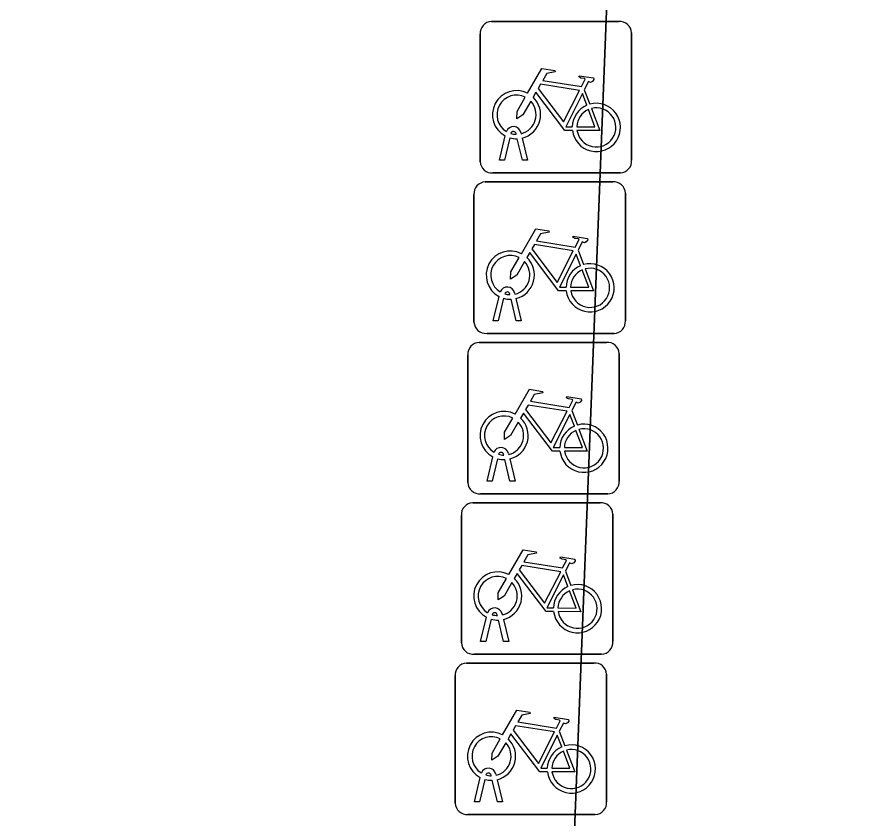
# Model space of a CAD drawing. Extents: x 160023 to 161302, y 384750 to 385707.
# Drawn here: x 160271.64 to 160277.25, y 384988.62 to 384993.91 of the extents above; entities that cross this region are included whole.
import ezdxf

# ---------------------------------------------------------------- set-up
doc = ezdxf.new("R2010")
doc.units = 0
for name, color, linetype in [('IMGEO_Erf', 7, 'Continuous'), ('IMGEO_Fietsenrek', 7, 'Continuous'), ('IMGEO_Parkeervlak_open', 7, 'Continuous')]:
    doc.layers.add(name, color=color, linetype=linetype)

msp = doc.modelspace()

# ---------------------------------------------------------------- linework, layer by layer
at = {"layer": 'IMGEO_Erf'}
msp.add_lwpolyline([(160275.049, 384981.723), (160275.627, 384996.537), (160280.762, 384996.321), (160280.879, 385000), (160280.916, 385001.181), (160257.45, 385014.824)], dxfattribs=at)
at = {"layer": 'IMGEO_Fietsenrek'}
for p, q in [((160274.7679, 384993.8755), (160275.6088, 384993.8755)), ((160275.6088, 384993.8755), (160274.7679, 384993.8755)), ((160275.6925, 384993.8011), (160275.6925, 384992.9602)), ((160275.6925, 384992.9602), (160275.6925, 384993.8011)), ((160274.6935, 384992.9509), (160274.6935, 384993.7918)), ((160274.6935, 384993.7918), (160274.6935, 384992.9509)), ((160275.3802, 384993.4252), (160275.4165, 384993.33)), ((160274.9309, 384993.1319), (160274.9299, 384993.1362)), ((160274.9616, 384993.1434), (160274.9634, 384993.1355)), ((160274.8205, 384992.9603), (160274.8588, 384993.1203)), ((160274.8892, 384993.1081), (160274.8539, 384992.9603)), ((160274.972, 384992.9603), (160274.9381, 384993.102)), ((160274.9704, 384993.1063), (160275.0054, 384992.9603)), ((160274.8539, 384992.9603), (160274.8205, 384992.9603)), ((160275.0054, 384992.9603), (160274.972, 384992.9603)), ((160275.6181, 384992.8765), (160274.7772, 384992.8765)), ((160274.7772, 384992.8765), (160275.6181, 384992.8765)), ((160274.7269, 384992.8175), (160275.5678, 384992.8175)), ((160275.5678, 384992.8175), (160274.7269, 384992.8175)), ((160274.6525, 384991.8929), (160274.6525, 384992.7338)), ((160274.6525, 384992.7338), (160274.6525, 384991.8929)), ((160275.6515, 384992.7431), (160275.6515, 384991.9022)), ((160275.6515, 384991.9022), (160275.6515, 384992.7431)), ((160275.3392, 384992.3672), (160275.3755, 384992.272)), ((160274.7795, 384991.9023), (160274.8178, 384992.0623)), ((160274.8899, 384992.0739), (160274.8889, 384992.0782)), ((160274.9206, 384992.0854), (160274.9224, 384992.0775)), ((160274.8482, 384992.0501), (160274.8129, 384991.9023)), ((160274.931, 384991.9023), (160274.8971, 384992.044)), ((160274.9294, 384992.0483), (160274.9644, 384991.9023)), ((160274.8129, 384991.9023), (160274.7795, 384991.9023)), ((160274.9644, 384991.9023), (160274.931, 384991.9023)), ((160275.5771, 384991.8185), (160274.7362, 384991.8185)), ((160274.7362, 384991.8185), (160275.5771, 384991.8185)), ((160274.6859, 384991.7595), (160275.5268, 384991.7595)), ((160275.5268, 384991.7595), (160274.6859, 384991.7595)), ((160274.6115, 384990.8349), (160274.6115, 384991.6758)), ((160274.6115, 384991.6758), (160274.6115, 384990.8349)), ((160275.6105, 384991.6851), (160275.6105, 384990.8442)), ((160275.6105, 384990.8442), (160275.6105, 384991.6851)), ((160275.2982, 384991.3092), (160275.3345, 384991.214)), ((160274.7385, 384990.8443), (160274.7768, 384991.0043)), ((160274.8489, 384991.0159), (160274.8479, 384991.0202)), ((160274.8796, 384991.0274), (160274.8814, 384991.0195)), ((160274.8072, 384990.9921), (160274.7719, 384990.8443)), ((160274.89, 384990.8443), (160274.8561, 384990.986)), ((160274.8884, 384990.9903), (160274.9234, 384990.8443)), ((160274.7719, 384990.8443), (160274.7385, 384990.8443)), ((160274.9234, 384990.8443), (160274.89, 384990.8443)), ((160275.5361, 384990.7605), (160274.6952, 384990.7605)), ((160274.6952, 384990.7605), (160275.5361, 384990.7605)), ((160274.6439, 384990.7015), (160275.4848, 384990.7015)), ((160275.4848, 384990.7015), (160274.6439, 384990.7015)), ((160274.5695, 384989.7769), (160274.5695, 384990.6178)), ((160274.5695, 384990.6178), (160274.5695, 384989.7769)), ((160275.5685, 384990.6271), (160275.5685, 384989.7862)), ((160275.5685, 384989.7862), (160275.5685, 384990.6271)), ((160275.2562, 384990.2512), (160275.2925, 384990.156)), ((160274.6965, 384989.7863), (160274.7348, 384989.9463)), ((160274.7652, 384989.9341), (160274.7299, 384989.7863)), ((160274.8069, 384989.9579), (160274.8059, 384989.9622)), ((160274.848, 384989.7863), (160274.8141, 384989.928)), ((160274.8376, 384989.9694), (160274.8394, 384989.9615)), ((160274.8464, 384989.9323), (160274.8814, 384989.7863)), ((160274.7299, 384989.7863), (160274.6965, 384989.7863)), ((160274.8814, 384989.7863), (160274.848, 384989.7863)), ((160275.4941, 384989.7025), (160274.6532, 384989.7025)), ((160274.6532, 384989.7025), (160275.4941, 384989.7025)), ((160274.6029, 384989.6445), (160275.4438, 384989.6445)), ((160275.4438, 384989.6445), (160274.6029, 384989.6445)), ((160274.5285, 384988.7199), (160274.5285, 384989.5608)), ((160274.5285, 384989.5608), (160274.5285, 384988.7199)), ((160275.5275, 384989.5701), (160275.5275, 384988.7292)), ((160275.5275, 384988.7292), (160275.5275, 384989.5701)), ((160275.2152, 384989.1942), (160275.2515, 384989.099)), ((160274.6555, 384988.7293), (160274.6938, 384988.8893)), ((160274.7242, 384988.8771), (160274.6889, 384988.7293)), ((160274.7659, 384988.9009), (160274.7649, 384988.9052)), ((160274.807, 384988.7293), (160274.7731, 384988.871)), ((160274.7966, 384988.9124), (160274.7984, 384988.9045)), ((160274.8054, 384988.8753), (160274.8404, 384988.7293)), ((160274.6889, 384988.7293), (160274.6555, 384988.7293)), ((160274.8404, 384988.7293), (160274.807, 384988.7293)), ((160275.4531, 384988.6455), (160274.6122, 384988.6455)), ((160274.6122, 384988.6455), (160275.4531, 384988.6455))]:
    msp.add_line(p, q, dxfattribs=at)
for points in [[(160275.0061, 384993.4022), (160275.1008, 384993.5657), (160275.187, 384993.5519), (160275.1887, 384993.5432), (160275.1326, 384993.5323), (160275.1064, 384993.487), (160275.3616, 384993.4462)], [(160275.3616, 384993.4462), (160275.3866, 384993.495), (160275.3815, 384993.499), (160275.3583, 384993.5027), (160275.3456, 384993.5102), (160275.3446, 384993.5133), (160275.3468, 384993.5179), (160275.4416, 384993.5028), (160275.4439, 384993.4925), (160275.4345, 384993.4801), (160275.4221, 384993.4737), (160275.4076, 384993.4799), (160275.3802, 384993.4252)], [(160275.3487, 384993.421), (160275.0919, 384993.462), (160275.0752, 384993.4332), (160275.2422, 384993.2129), (160275.3487, 384993.421)], [(160275.3018, 384993.1575), (160275.2521, 384993.1576), (160275.0614, 384993.4093), (160275.0424, 384993.3765)], [(160275.0268, 384993.3497), (160274.9752, 384993.2605), (160274.9353, 384993.2345), (160274.9365, 384993.282), (160274.991, 384993.3762)], [(160275.3967, 384993.323), (160275.3674, 384993.3998), (160275.258, 384993.1817), (160275.3007, 384993.1816)], [(160275.3307, 384993.1815), (160275.4506, 384993.1813), (160275.4074, 384993.2949)], [(160275.4272, 384993.3018), (160275.4822, 384993.1572), (160275.3321, 384993.1575)], [(160274.9651, 384992.3442), (160275.0598, 384992.5077), (160275.146, 384992.4939), (160275.1477, 384992.4852), (160275.0916, 384992.4743), (160275.0654, 384992.429), (160275.3206, 384992.3882)], [(160275.3206, 384992.3882), (160275.3456, 384992.437), (160275.3405, 384992.441), (160275.3173, 384992.4447), (160275.3046, 384992.4522), (160275.3036, 384992.4553), (160275.3058, 384992.4599), (160275.4006, 384992.4448), (160275.4029, 384992.4345), (160275.3935, 384992.4221), (160275.3811, 384992.4157), (160275.3666, 384992.4219), (160275.3392, 384992.3672)], [(160275.3077, 384992.363), (160275.0509, 384992.404), (160275.0342, 384992.3752), (160275.2012, 384992.1549), (160275.3077, 384992.363)], [(160275.2608, 384992.0995), (160275.2111, 384992.0996), (160275.0204, 384992.3513), (160275.0014, 384992.3185)], [(160275.3557, 384992.265), (160275.3264, 384992.3418), (160275.217, 384992.1237), (160275.2597, 384992.1236)], [(160274.9858, 384992.2917), (160274.9342, 384992.2025), (160274.8943, 384992.1765), (160274.8955, 384992.224), (160274.95, 384992.3182)], [(160275.2897, 384992.1235), (160275.4096, 384992.1233), (160275.3664, 384992.2369)], [(160275.3862, 384992.2438), (160275.4412, 384992.0992), (160275.2911, 384992.0995)], [(160274.9241, 384991.2862), (160275.0188, 384991.4497), (160275.105, 384991.4359), (160275.1067, 384991.4272), (160275.0506, 384991.4163), (160275.0244, 384991.371), (160275.2796, 384991.3302)], [(160275.2796, 384991.3302), (160275.3046, 384991.379), (160275.2995, 384991.383), (160275.2763, 384991.3867), (160275.2636, 384991.3942), (160275.2626, 384991.3973), (160275.2648, 384991.4019), (160275.3596, 384991.3868), (160275.3619, 384991.3765), (160275.3525, 384991.3641), (160275.3401, 384991.3577), (160275.3256, 384991.3639), (160275.2982, 384991.3092)], [(160275.2667, 384991.305), (160275.0099, 384991.346), (160274.9932, 384991.3172), (160275.1602, 384991.0969), (160275.2667, 384991.305)], [(160275.2198, 384991.0415), (160275.1701, 384991.0416), (160274.9794, 384991.2933), (160274.9604, 384991.2605)], [(160275.3147, 384991.207), (160275.2854, 384991.2838), (160275.176, 384991.0657), (160275.2187, 384991.0656)], [(160274.9448, 384991.2337), (160274.8932, 384991.1445), (160274.8533, 384991.1185), (160274.8545, 384991.166), (160274.909, 384991.2602)], [(160275.2487, 384991.0655), (160275.3686, 384991.0653), (160275.3254, 384991.1789)], [(160275.3452, 384991.1858), (160275.4002, 384991.0412), (160275.2501, 384991.0415)], [(160274.8821, 384990.2282), (160274.9768, 384990.3917), (160275.063, 384990.3779), (160275.0647, 384990.3692), (160275.0086, 384990.3583), (160274.9824, 384990.313), (160275.2376, 384990.2722)], [(160275.2376, 384990.2722), (160275.2626, 384990.321), (160275.2575, 384990.325), (160275.2343, 384990.3287), (160275.2216, 384990.3362), (160275.2206, 384990.3393), (160275.2228, 384990.3439), (160275.3176, 384990.3288), (160275.3199, 384990.3185), (160275.3105, 384990.3061), (160275.2981, 384990.2997), (160275.2836, 384990.3059), (160275.2562, 384990.2512)], [(160275.2247, 384990.247), (160274.9679, 384990.288), (160274.9512, 384990.2592), (160275.1182, 384990.0389), (160275.2247, 384990.247)], [(160275.1778, 384989.9835), (160275.1281, 384989.9836), (160274.9374, 384990.2353), (160274.9184, 384990.2025)], [(160275.2727, 384990.149), (160275.2434, 384990.2258), (160275.134, 384990.0077), (160275.1767, 384990.0076)], [(160274.9028, 384990.1757), (160274.8512, 384990.0865), (160274.8113, 384990.0605), (160274.8125, 384990.108), (160274.867, 384990.2022)], [(160275.2067, 384990.0075), (160275.3266, 384990.0073), (160275.2834, 384990.1209)], [(160275.3032, 384990.1278), (160275.3582, 384989.9832), (160275.2081, 384989.9835)], [(160274.8411, 384989.1712), (160274.9358, 384989.3347), (160275.022, 384989.3209), (160275.0237, 384989.3122), (160274.9676, 384989.3013), (160274.9414, 384989.256), (160275.1966, 384989.2152)], [(160275.1966, 384989.2152), (160275.2216, 384989.264), (160275.2165, 384989.268), (160275.1933, 384989.2717), (160275.1806, 384989.2792), (160275.1796, 384989.2823), (160275.1818, 384989.2869), (160275.2766, 384989.2718), (160275.2789, 384989.2615), (160275.2695, 384989.2491), (160275.2571, 384989.2427), (160275.2426, 384989.2489), (160275.2152, 384989.1942)], [(160275.1837, 384989.19), (160274.9269, 384989.231), (160274.9102, 384989.2022), (160275.0772, 384988.9819), (160275.1837, 384989.19)], [(160274.8618, 384989.1187), (160274.8102, 384989.0295), (160274.7703, 384989.0035), (160274.7715, 384989.051), (160274.826, 384989.1452)], [(160275.1368, 384988.9265), (160275.0871, 384988.9266), (160274.8964, 384989.1783), (160274.8774, 384989.1455)], [(160275.2317, 384989.092), (160275.2024, 384989.1688), (160275.093, 384988.9507), (160275.1357, 384988.9506)], [(160275.1657, 384988.9505), (160275.2856, 384988.9503), (160275.2424, 384989.0639)], [(160275.2622, 384989.0708), (160275.3172, 384988.9262), (160275.1671, 384988.9265)]]:
    msp.add_lwpolyline(points, dxfattribs=at)
for centre, radius, start, end in [((160274.7712, 384993.7976), 0.0779, 92.4484, 184.2845), ((160274.7712, 384993.7976), 0.0779, 92.4484, 184.2845), ((160275.6146, 384993.7978), 0.0779, 2.4484, 94.2845), ((160275.6146, 384993.7978), 0.0779, 2.4484, 94.2845), ((160274.9331, 384993.2609), 0.159, 62.6766, 242.1369), ((160274.9331, 384993.2609), 0.129, 63.3192, 238.903), ((160274.9331, 384993.2609), 0.129, 283.6043, 43.4302), ((160274.9331, 384993.2609), 0.159, 283.5766, 46.6042), ((160275.4597, 384993.1769), 0.159, 113.3408, 178.3217), ((160275.4597, 384993.1769), 0.159, 187.0065, 105.7708), ((160275.4597, 384993.1769), 0.129, 113.923, 177.9556), ((160275.4597, 384993.1769), 0.129, 188.6715, 104.5883), ((160274.9129, 384993.1323), 0.0499, 12.8025, 158.6934), ((160274.9129, 384993.1323), 0.0174, 12.8025, 163.4502), ((160274.9331, 384993.2609), 0.129, 253.415, 269.0204), ((160274.9331, 384993.2609), 0.159, 253.9967, 271.7867), ((160275.6148, 384992.9544), 0.0779, 272.4484, 4.2845), ((160275.6148, 384992.9544), 0.0779, 272.4484, 4.2845), ((160274.7714, 384992.9542), 0.0779, 182.4484, 274.2845), ((160274.7714, 384992.9542), 0.0779, 182.4484, 274.2845), ((160274.7302, 384992.7396), 0.0779, 92.4484, 184.2845), ((160274.7302, 384992.7396), 0.0779, 92.4484, 184.2845), ((160275.5736, 384992.7398), 0.0779, 2.4484, 94.2845), ((160275.5736, 384992.7398), 0.0779, 2.4484, 94.2845), ((160274.8921, 384992.2029), 0.159, 62.6766, 242.1369), ((160274.8921, 384992.2029), 0.129, 63.3192, 238.903), ((160274.8921, 384992.2029), 0.129, 283.6043, 43.4302), ((160274.8921, 384992.2029), 0.159, 283.5766, 46.6042), ((160275.4187, 384992.1189), 0.159, 113.3408, 178.3217), ((160275.4187, 384992.1189), 0.159, 187.0065, 105.7708), ((160275.4187, 384992.1189), 0.129, 113.923, 177.9556), ((160275.4187, 384992.1189), 0.129, 188.6715, 104.5883), ((160274.8719, 384992.0743), 0.0499, 12.8025, 158.6934), ((160274.8719, 384992.0743), 0.0174, 12.8025, 163.4502), ((160274.8921, 384992.2029), 0.129, 253.415, 269.0204), ((160274.8921, 384992.2029), 0.159, 253.9967, 271.7867), ((160274.7304, 384991.8962), 0.0779, 182.4484, 274.2845), ((160274.7304, 384991.8962), 0.0779, 182.4484, 274.2845), ((160275.5738, 384991.8964), 0.0779, 272.4484, 4.2845), ((160275.5738, 384991.8964), 0.0779, 272.4484, 4.2845), ((160274.6892, 384991.6816), 0.0779, 92.4484, 184.2845), ((160274.6892, 384991.6816), 0.0779, 92.4484, 184.2845), ((160275.5326, 384991.6818), 0.0779, 2.4484, 94.2845), ((160275.5326, 384991.6818), 0.0779, 2.4484, 94.2845), ((160274.8511, 384991.1449), 0.159, 62.6766, 242.1369), ((160274.8511, 384991.1449), 0.129, 63.3192, 238.903), ((160274.8511, 384991.1449), 0.129, 283.6043, 43.4302), ((160274.8511, 384991.1449), 0.159, 283.5766, 46.6042), ((160275.3777, 384991.0609), 0.159, 187.0065, 105.7708), ((160275.3777, 384991.0609), 0.159, 113.3408, 178.3217), ((160275.3777, 384991.0609), 0.129, 113.923, 177.9556), ((160275.3777, 384991.0609), 0.129, 188.6715, 104.5883), ((160274.8309, 384991.0163), 0.0499, 12.8025, 158.6934), ((160274.8309, 384991.0163), 0.0174, 12.8025, 163.4502), ((160274.8511, 384991.1449), 0.129, 253.415, 269.0204), ((160274.8511, 384991.1449), 0.159, 253.9967, 271.7867), ((160274.6894, 384990.8382), 0.0779, 182.4484, 274.2845), ((160274.6894, 384990.8382), 0.0779, 182.4484, 274.2845), ((160275.5328, 384990.8384), 0.0779, 272.4484, 4.2845), ((160275.5328, 384990.8384), 0.0779, 272.4484, 4.2845), ((160274.6472, 384990.6236), 0.0779, 92.4484, 184.2845), ((160274.6472, 384990.6236), 0.0779, 92.4484, 184.2845), ((160275.4906, 384990.6238), 0.0779, 2.4484, 94.2845), ((160275.4906, 384990.6238), 0.0779, 2.4484, 94.2845), ((160274.8091, 384990.0869), 0.159, 62.6766, 242.1369), ((160274.8091, 384990.0869), 0.129, 63.3192, 238.903), ((160274.8091, 384990.0869), 0.129, 283.6043, 43.4302), ((160274.8091, 384990.0869), 0.159, 283.5766, 46.6042), ((160275.3357, 384990.0029), 0.159, 187.0065, 105.7708), ((160275.3357, 384990.0029), 0.159, 113.3408, 178.3217), ((160275.3357, 384990.0029), 0.129, 113.923, 177.9556), ((160275.3357, 384990.0029), 0.129, 188.6715, 104.5883), ((160274.7889, 384989.9583), 0.0499, 12.8025, 158.6934), ((160274.8091, 384990.0869), 0.159, 253.9967, 271.7867), ((160274.7889, 384989.9583), 0.0174, 12.8025, 163.4502), ((160274.8091, 384990.0869), 0.129, 253.415, 269.0204), ((160274.6474, 384989.7802), 0.0779, 182.4484, 274.2845), ((160274.6474, 384989.7802), 0.0779, 182.4484, 274.2845), ((160275.4908, 384989.7804), 0.0779, 272.4484, 4.2845), ((160275.4908, 384989.7804), 0.0779, 272.4484, 4.2845), ((160274.6062, 384989.5666), 0.0779, 92.4484, 184.2845), ((160274.6062, 384989.5666), 0.0779, 92.4484, 184.2845), ((160275.4496, 384989.5668), 0.0779, 2.4484, 94.2845), ((160275.4496, 384989.5668), 0.0779, 2.4484, 94.2845), ((160274.7681, 384989.0299), 0.159, 62.6766, 242.1369), ((160274.7681, 384989.0299), 0.129, 63.3192, 238.903), ((160274.7681, 384989.0299), 0.159, 283.5766, 46.6042), ((160274.7681, 384989.0299), 0.129, 283.6043, 43.4302), ((160275.2947, 384988.9459), 0.159, 113.3408, 178.3217), ((160275.2947, 384988.9459), 0.159, 187.0065, 105.7708), ((160275.2947, 384988.9459), 0.129, 113.923, 177.9556), ((160275.2947, 384988.9459), 0.129, 188.6715, 104.5883), ((160274.7479, 384988.9013), 0.0499, 12.8025, 158.6934), ((160274.7479, 384988.9013), 0.0174, 12.8025, 163.4502), ((160274.7681, 384989.0299), 0.159, 253.9967, 271.7867), ((160274.7681, 384989.0299), 0.129, 253.415, 269.0204), ((160274.6064, 384988.7232), 0.0779, 182.4484, 274.2845), ((160274.6064, 384988.7232), 0.0779, 182.4484, 274.2845), ((160275.4498, 384988.7234), 0.0779, 272.4484, 4.2845), ((160275.4498, 384988.7234), 0.0779, 272.4484, 4.2845)]:
    msp.add_arc(centre, radius, start, end, dxfattribs=at)
at = {"layer": 'IMGEO_Parkeervlak_open'}
msp.add_lwpolyline([(160280.762, 384996.321), (160275.627, 384996.537), (160275.049, 384981.723), (160280.224, 384981.464)], close=True, dxfattribs=at)

doc.saveas('drawing.dxf')
